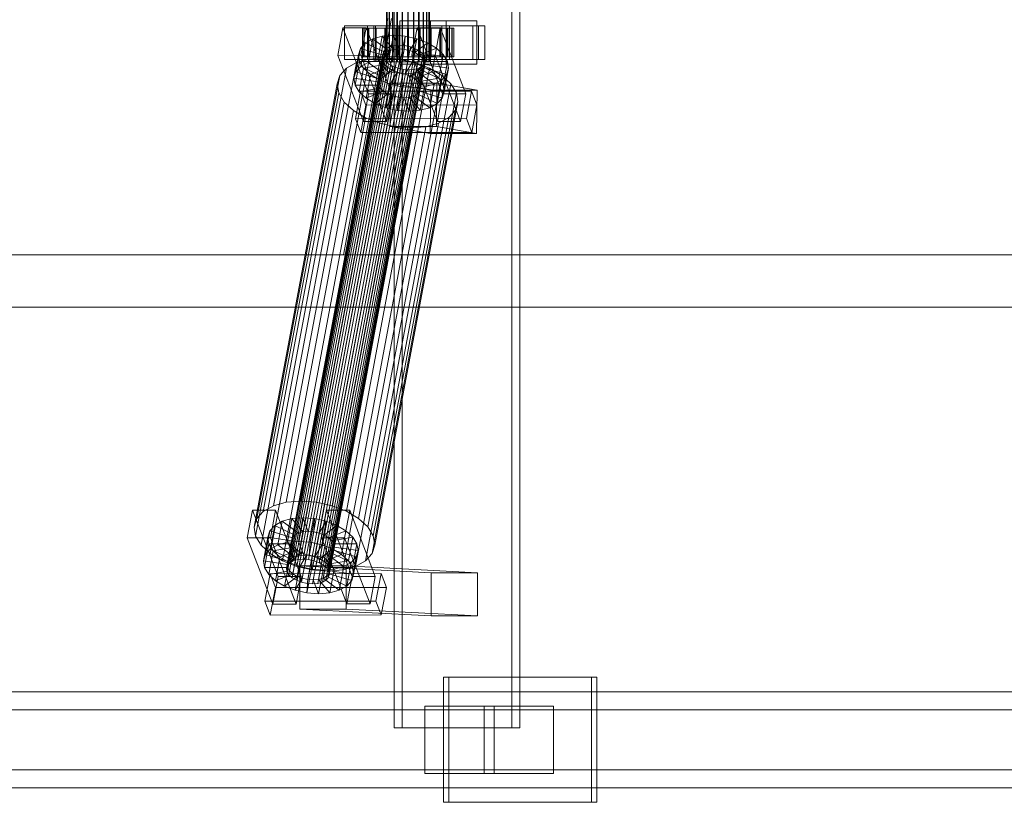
# Model space of a CAD drawing. Header units: millimetres. Extents: x -4738 to 65662, y -68080 to 6847.
# Tile 477 of 656: x 7432 to 7842, y -18456 to -18130. Entities that reach past the tile are written whole.
import ezdxf

# ---------------------------------------------------------------- set-up
doc = ezdxf.new("R2010")
doc.units = ezdxf.units.MM
doc.layers.add('superior_C01', color=7, linetype='Continuous', lineweight=0)

msp = doc.modelspace()

# ---------------------------------------------------------------- linework, layer by layer
at = {"layer": 'superior_C01'}
for p, q in [((7588.103, -17575), (7588.103, -18425)), ((7591.339, -18425), (7591.339, -17575)), ((7637.022, -18425), (7637.022, -17575)), ((7640.257, -17575), (7640.257, -18425)), ((7584.798, -18148), (7584.798, -17852)), ((7585.079, -18148), (7585.079, -17852)), ((7585.131, -18148), (7585.131, -17852)), ((7585.953, -18148), (7585.953, -17852)), ((7586.054, -18148), (7586.054, -17852)), ((7587.363, -18148), (7587.363, -17852)), ((7587.505, -18148), (7587.505, -17852)), ((7589.21, -18148), (7589.21, -17852)), ((7589.385, -18148), (7589.385, -17852)), ((7591.371, -18148), (7591.371, -17852)), ((7591.565, -18148), (7591.565, -17852)), ((7593.697, -18148), (7593.697, -17852)), ((7593.898, -18148), (7593.898, -17852)), ((7596.029, -18148), (7596.029, -17852)), ((7596.224, -18148), (7596.224, -17852)), ((7598.21, -18148), (7598.21, -17852)), ((7598.384, -18148), (7598.384, -17852)), ((7600.09, -18148), (7600.09, -17852)), ((7600.232, -18148), (7600.232, -17852)), ((7601.541, -18148), (7601.541, -17852)), ((7601.642, -18148), (7601.642, -17852)), ((7602.464, -17852), (7602.464, -18148)), ((7602.516, -18148), (7602.516, -17852)), ((7602.797, -18148), (7602.797, -17852)), ((7585.341, -18130), (7566.897, -18228.298)), ((7568.505, -18228.298), (7586.949, -18130)), ((7609.628, -18131), (7590.369, -18131)), ((7590.369, -18131), (7590.369, -18149)), ((7603.203, -18131), (7590.369, -18131)), ((7603.203, -18149), (7603.203, -18131)), ((7603.203, -18131), (7622.462, -18131)), ((7609.628, -18149), (7609.628, -18131)), ((7609.628, -18131), (7622.462, -18131)), ((7622.462, -18131), (7622.462, -18149)), ((7566.746, -18133.859), (7564.595, -18145.327)), ((7576.376, -18133.847), (7566.746, -18133.859)), ((7577.379, -18161.391), (7566.746, -18133.859)), ((7577.004, -18133), (7567.374, -18133)), ((7567.374, -18133), (7567.374, -18147)), ((7580.315, -18133), (7567.374, -18133)), ((7574.224, -18145.315), (7576.376, -18133.847)), ((7575.391, -18134), (7574.799, -18134)), ((7574.799, -18134), (7584.798, -18134)), ((7574.799, -18146), (7574.799, -18134)), ((7574.799, -18134), (7575.501, -18134)), ((7577.238, -18134), (7575.391, -18134)), ((7575.391, -18134), (7585.079, -18134)), ((7575.391, -18146), (7575.391, -18134)), ((7575.501, -18134), (7585.131, -18134)), ((7575.501, -18146), (7575.501, -18134)), ((7575.501, -18134), (7577.45, -18134)), ((7576.376, -18133.847), (7587.009, -18161.379)), ((7623.11, -18133), (7576.887, -18133)), ((7576.887, -18133), (7576.887, -18147)), ((7579.583, -18133), (7576.887, -18133)), ((7577.004, -18147), (7577.004, -18133)), ((7577.004, -18133), (7589.945, -18133)), ((7580.213, -18134), (7577.238, -18134)), ((7577.238, -18134), (7585.953, -18134)), ((7577.238, -18146), (7577.238, -18134)), ((7577.45, -18134), (7586.054, -18134)), ((7577.45, -18146), (7577.45, -18134)), ((7577.45, -18134), (7580.514, -18134)), ((7579.583, -18147), (7579.583, -18133)), ((7579.583, -18133), (7625.806, -18133)), ((7584.114, -18134), (7580.213, -18134)), ((7580.213, -18134), (7587.363, -18134)), ((7580.213, -18146), (7580.213, -18134)), ((7580.315, -18147), (7580.315, -18133)), ((7580.315, -18133), (7589.945, -18133)), ((7580.514, -18134), (7587.505, -18134)), ((7580.514, -18146), (7580.514, -18134)), ((7580.514, -18134), (7584.482, -18134)), ((7588.675, -18134), (7584.114, -18134)), ((7584.114, -18134), (7589.21, -18134)), ((7584.114, -18146), (7584.114, -18134)), ((7584.482, -18134), (7589.385, -18134)), ((7584.482, -18146), (7584.482, -18134)), ((7584.482, -18134), (7589.086, -18134)), ((7584.798, -18134), (7585.079, -18134)), ((7584.798, -18134), (7584.798, -18146)), ((7585.131, -18134), (7584.798, -18134)), ((7585.079, -18134), (7585.953, -18134)), ((7585.079, -18134), (7585.079, -18146)), ((7585.131, -18134), (7585.131, -18146)), ((7586.054, -18134), (7585.131, -18134)), ((7585.953, -18134), (7587.363, -18134)), ((7585.953, -18134), (7585.953, -18146)), ((7586.054, -18134), (7586.054, -18146)), ((7587.505, -18134), (7586.054, -18134)), ((7587.363, -18134), (7589.21, -18134)), ((7587.363, -18134), (7587.363, -18146)), ((7587.505, -18134), (7587.505, -18146)), ((7589.385, -18134), (7587.505, -18134)), ((7593.585, -18134), (7588.675, -18134)), ((7588.675, -18134), (7591.371, -18134)), ((7588.675, -18146), (7588.675, -18134)), ((7589.086, -18134), (7591.565, -18134)), ((7589.086, -18146), (7589.086, -18134)), ((7589.086, -18134), (7594.01, -18134)), ((7589.21, -18134), (7591.371, -18134)), ((7589.21, -18134), (7589.21, -18146)), ((7589.385, -18134), (7589.385, -18146)), ((7591.565, -18134), (7589.385, -18134)), ((7589.945, -18133), (7589.945, -18147)), ((7591.371, -18134), (7593.697, -18134)), ((7591.371, -18134), (7591.371, -18146)), ((7591.565, -18134), (7591.565, -18146)), ((7593.898, -18134), (7591.565, -18134)), ((7598.509, -18134), (7593.585, -18134)), ((7593.585, -18134), (7593.697, -18134)), ((7593.585, -18146), (7593.585, -18134)), ((7593.697, -18134), (7596.029, -18134)), ((7593.697, -18134), (7593.697, -18146)), ((7594.01, -18134), (7593.898, -18134)), ((7593.898, -18134), (7593.898, -18146)), ((7596.224, -18134), (7593.898, -18134)), ((7594.01, -18146), (7594.01, -18134)), ((7594.01, -18134), (7598.92, -18134)), ((7597.561, -18133.821), (7595.41, -18145.289)), ((7598.509, -18134), (7596.029, -18134)), ((7596.029, -18134), (7598.21, -18134)), ((7596.029, -18134), (7596.029, -18146)), ((7598.92, -18134), (7596.224, -18134)), ((7596.224, -18134), (7596.224, -18146)), ((7598.384, -18134), (7596.224, -18134)), ((7607.191, -18133.809), (7597.561, -18133.821)), ((7608.194, -18161.353), (7597.561, -18133.821)), ((7607.819, -18133), (7598.189, -18133)), ((7598.189, -18133), (7598.189, -18147)), ((7611.13, -18133), (7598.189, -18133)), ((7603.113, -18134), (7598.21, -18134)), ((7598.21, -18134), (7600.09, -18134)), ((7598.21, -18134), (7598.21, -18146)), ((7603.481, -18134), (7598.384, -18134)), ((7598.384, -18134), (7598.384, -18146)), ((7600.232, -18134), (7598.384, -18134)), ((7603.113, -18134), (7598.509, -18134)), ((7598.509, -18146), (7598.509, -18134)), ((7598.92, -18146), (7598.92, -18134)), ((7598.92, -18134), (7603.481, -18134)), ((7607.081, -18134), (7600.09, -18134)), ((7600.09, -18134), (7601.541, -18134)), ((7600.09, -18134), (7600.09, -18146)), ((7607.382, -18134), (7600.232, -18134)), ((7600.232, -18134), (7600.232, -18146)), ((7601.642, -18134), (7600.232, -18134)), ((7610.145, -18134), (7601.541, -18134)), ((7601.541, -18134), (7602.464, -18134)), ((7601.541, -18134), (7601.541, -18146)), ((7610.357, -18134), (7601.642, -18134)), ((7601.642, -18134), (7601.642, -18146)), ((7602.516, -18134), (7601.642, -18134)), ((7602.464, -18134), (7612.094, -18134)), ((7602.464, -18146), (7602.464, -18134)), ((7602.464, -18134), (7602.797, -18134)), ((7612.204, -18134), (7602.516, -18134)), ((7602.516, -18134), (7602.516, -18146)), ((7602.797, -18134), (7602.516, -18134)), ((7612.796, -18134), (7602.797, -18134)), ((7602.797, -18134), (7602.797, -18146)), ((7607.081, -18134), (7603.113, -18134)), ((7603.113, -18146), (7603.113, -18134)), ((7603.481, -18146), (7603.481, -18134)), ((7603.481, -18134), (7607.382, -18134)), ((7605.039, -18145.277), (7607.191, -18133.809)), ((7610.145, -18134), (7607.081, -18134)), ((7607.081, -18146), (7607.081, -18134)), ((7607.191, -18133.809), (7617.824, -18161.341)), ((7607.382, -18146), (7607.382, -18134)), ((7607.382, -18134), (7610.357, -18134)), ((7607.819, -18147), (7607.819, -18133)), ((7607.819, -18133), (7620.76, -18133)), ((7612.094, -18134), (7610.145, -18134)), ((7610.145, -18146), (7610.145, -18134)), ((7610.357, -18146), (7610.357, -18134)), ((7610.357, -18134), (7612.204, -18134)), ((7611.13, -18147), (7611.13, -18133)), ((7611.13, -18133), (7620.76, -18133)), ((7612.094, -18134), (7612.094, -18146)), ((7612.796, -18134), (7612.094, -18134)), ((7612.204, -18146), (7612.204, -18134)), ((7612.204, -18134), (7612.796, -18134)), ((7612.796, -18146), (7612.796, -18134)), ((7620.76, -18133), (7620.76, -18147)), ((7623.11, -18147), (7623.11, -18133)), ((7623.11, -18133), (7625.806, -18133)), ((7625.806, -18133), (7625.806, -18147)), ((7575.996, -18140.156), (7573.96, -18142.416)), ((7574.152, -18149.985), (7575.996, -18140.156)), ((7579.117, -18138.419), (7575.996, -18140.156)), ((7575.996, -18140.156), (7584.372, -18144.203)), ((7577.272, -18148.249), (7579.117, -18138.419)), ((7583.109, -18137.325), (7579.117, -18138.419)), ((7579.117, -18138.419), (7585.85, -18143.38)), ((7581.265, -18147.155), (7583.109, -18137.325)), ((7587.701, -18136.948), (7583.109, -18137.325)), ((7583.109, -18137.325), (7587.741, -18142.862)), ((7585.857, -18146.777), (7587.701, -18136.948)), ((7592.58, -18137.313), (7587.701, -18136.948)), ((7587.701, -18136.948), (7589.916, -18142.683)), ((7590.736, -18147.143), (7592.58, -18137.313)), ((7592.58, -18137.313), (7592.227, -18142.856)), ((7597.413, -18138.396), (7592.58, -18137.313)), ((7597.413, -18138.396), (7594.517, -18143.369)), ((7595.569, -18148.226), (7597.413, -18138.396)), ((7601.871, -18140.123), (7596.628, -18144.188)), ((7601.871, -18140.123), (7597.413, -18138.396)), ((7600.027, -18149.953), (7601.871, -18140.123)), ((7605.651, -18142.377), (7601.871, -18140.123)), ((7543.214, -18358.68), (7583.33, -18144.881)), ((7543.599, -18357.434), (7583.715, -18143.635)), ((7544.563, -18356.363), (7584.679, -18142.565)), ((7546.041, -18355.541), (7586.157, -18141.742)), ((7547.932, -18355.022), (7588.048, -18141.224)), ((7550.107, -18354.844), (7590.224, -18141.045)), ((7552.418, -18355.017), (7592.535, -18141.218)), ((7554.708, -18355.53), (7594.824, -18141.731)), ((7556.82, -18356.348), (7596.936, -18142.549)), ((7558.61, -18357.415), (7598.726, -18143.617)), ((7559.956, -18358.659), (7600.073, -18144.861)), ((7572.116, -18152.246), (7573.96, -18142.416)), ((7573.96, -18142.416), (7573.148, -18145.047)), ((7573.96, -18142.416), (7583.407, -18145.274)), ((7584.372, -18144.203), (7582.527, -18154.033)), ((7583.715, -18143.635), (7583.33, -18144.881)), ((7583.33, -18144.881), (7583.551, -18146.218)), ((7583.407, -18145.274), (7584.372, -18144.203)), ((7584.679, -18142.565), (7583.715, -18143.635)), ((7585.85, -18143.38), (7584.006, -18153.21)), ((7584.372, -18144.203), (7585.85, -18143.38)), ((7586.157, -18141.742), (7584.679, -18142.565)), ((7585.85, -18143.38), (7587.741, -18142.862)), ((7587.741, -18142.862), (7585.897, -18152.692)), ((7588.048, -18141.224), (7586.157, -18141.742)), ((7587.741, -18142.862), (7589.916, -18142.683)), ((7590.224, -18141.045), (7588.048, -18141.224)), ((7589.916, -18142.683), (7588.072, -18152.513)), ((7589.916, -18142.683), (7592.227, -18142.856)), ((7592.535, -18141.218), (7590.224, -18141.045)), ((7592.227, -18142.856), (7590.383, -18152.686)), ((7592.227, -18142.856), (7594.517, -18143.369)), ((7594.824, -18141.731), (7592.535, -18141.218)), ((7594.517, -18143.369), (7592.672, -18153.199)), ((7594.517, -18143.369), (7596.628, -18144.188)), ((7596.628, -18144.188), (7594.784, -18154.017)), ((7596.936, -18142.549), (7594.824, -18141.731)), ((7596.628, -18144.188), (7598.419, -18145.255)), ((7598.726, -18143.617), (7596.936, -18142.549)), ((7605.651, -18142.377), (7598.419, -18145.255)), ((7600.073, -18144.861), (7598.726, -18143.617)), ((7600.884, -18146.196), (7600.073, -18144.861)), ((7603.806, -18152.207), (7605.651, -18142.377)), ((7608.494, -18145.003), (7605.651, -18142.377)), ((7537.765, -18332.659), (7572.348, -18148.35)), ((7543.102, -18331.197), (7577.685, -18146.887)), ((7543.434, -18360.017), (7583.551, -18146.218)), ((7544.246, -18361.352), (7584.362, -18147.554)), ((7545.592, -18362.596), (7585.709, -18148.798)), ((7549.241, -18330.692), (7583.824, -18146.383)), ((7555.763, -18331.181), (7590.346, -18146.872)), ((7560.603, -18362.578), (7600.72, -18148.779)), ((7600.884, -18146.196), (7560.768, -18359.995)), ((7560.988, -18361.332), (7601.105, -18147.533)), ((7562.225, -18332.629), (7596.808, -18148.32)), ((7564.595, -18145.327), (7574.224, -18145.315)), ((7564.595, -18145.327), (7575.227, -18172.859)), ((7567.374, -18147), (7577.004, -18147)), ((7567.374, -18147), (7580.315, -18147)), ((7572.348, -18148.35), (7568.177, -18150.672)), ((7571.303, -18154.877), (7573.148, -18145.047)), ((7571.769, -18157.698), (7573.614, -18147.868)), ((7577.685, -18146.887), (7572.348, -18148.35)), ((7573.148, -18145.047), (7583.023, -18146.52)), ((7573.148, -18145.047), (7573.614, -18147.868)), ((7573.614, -18147.868), (7583.243, -18147.856)), ((7573.614, -18147.868), (7575.326, -18150.688)), ((7574.152, -18149.985), (7577.272, -18148.249)), ((7584.857, -18172.847), (7574.224, -18145.315)), ((7584.798, -18146), (7574.799, -18146)), ((7574.799, -18146), (7575.391, -18146)), ((7575.501, -18146), (7574.799, -18146)), ((7585.079, -18146), (7575.391, -18146)), ((7575.391, -18146), (7577.238, -18146)), ((7585.131, -18146), (7575.501, -18146)), ((7577.45, -18146), (7575.501, -18146)), ((7576.887, -18147), (7623.11, -18147)), ((7576.887, -18147), (7579.583, -18147)), ((7589.945, -18147), (7577.004, -18147)), ((7585.953, -18146), (7577.238, -18146)), ((7577.238, -18146), (7580.213, -18146)), ((7577.272, -18148.249), (7581.265, -18147.155)), ((7584.006, -18153.21), (7577.272, -18148.249)), ((7586.054, -18146), (7577.45, -18146)), ((7580.514, -18146), (7577.45, -18146)), ((7583.824, -18146.383), (7577.685, -18146.887)), ((7625.806, -18147), (7579.583, -18147)), ((7587.363, -18146), (7580.213, -18146)), ((7580.213, -18146), (7584.114, -18146)), ((7589.945, -18147), (7580.315, -18147)), ((7587.505, -18146), (7580.514, -18146)), ((7584.482, -18146), (7580.514, -18146)), ((7583.023, -18146.52), (7581.178, -18156.35)), ((7581.265, -18147.155), (7585.857, -18146.777)), ((7585.897, -18152.692), (7581.265, -18147.155)), ((7583.243, -18147.856), (7581.399, -18157.686)), ((7583.407, -18145.274), (7581.563, -18155.103)), ((7583.023, -18146.52), (7583.407, -18145.274)), ((7583.243, -18147.856), (7583.023, -18146.52)), ((7584.054, -18149.192), (7583.243, -18147.856)), ((7583.551, -18146.218), (7584.362, -18147.554)), ((7590.346, -18146.872), (7583.824, -18146.383)), ((7589.21, -18146), (7584.114, -18146)), ((7584.114, -18146), (7588.675, -18146)), ((7584.362, -18147.554), (7585.709, -18148.798)), ((7589.385, -18146), (7584.482, -18146)), ((7589.086, -18146), (7584.482, -18146)), ((7585.079, -18146), (7584.798, -18146)), ((7584.798, -18146), (7585.131, -18146)), ((7585.131, -18148), (7584.798, -18148)), ((7584.798, -18148), (7585.079, -18148)), ((7585.953, -18146), (7585.079, -18146)), ((7585.079, -18148), (7585.953, -18148)), ((7585.131, -18146), (7586.054, -18146)), ((7586.054, -18148), (7585.131, -18148)), ((7585.709, -18148.798), (7587.499, -18149.865)), ((7588.072, -18152.513), (7585.857, -18146.777)), ((7585.857, -18146.777), (7590.736, -18147.143)), ((7587.363, -18146), (7585.953, -18146)), ((7585.953, -18148), (7587.363, -18148)), ((7586.054, -18146), (7587.505, -18146)), ((7587.505, -18148), (7586.054, -18148)), ((7589.21, -18146), (7587.363, -18146)), ((7587.363, -18148), (7589.21, -18148)), ((7587.505, -18146), (7589.385, -18146)), ((7589.385, -18148), (7587.505, -18148)), ((7591.371, -18146), (7588.675, -18146)), ((7588.675, -18146), (7593.585, -18146)), ((7591.565, -18146), (7589.086, -18146)), ((7594.01, -18146), (7589.086, -18146)), ((7591.371, -18146), (7589.21, -18146)), ((7589.21, -18148), (7591.371, -18148)), ((7589.385, -18146), (7591.565, -18146)), ((7591.565, -18148), (7589.385, -18148)), ((7596.808, -18148.32), (7590.346, -18146.872)), ((7590.383, -18152.686), (7590.736, -18147.143)), ((7590.736, -18147.143), (7595.569, -18148.226)), ((7593.697, -18146), (7591.371, -18146)), ((7591.371, -18148), (7593.697, -18148)), ((7591.565, -18146), (7593.898, -18146)), ((7593.898, -18148), (7591.565, -18148)), ((7592.672, -18153.199), (7595.569, -18148.226)), ((7593.697, -18146), (7593.585, -18146)), ((7593.585, -18146), (7598.509, -18146)), ((7596.029, -18146), (7593.697, -18146)), ((7593.697, -18148), (7596.029, -18148)), ((7593.898, -18146), (7594.01, -18146)), ((7593.898, -18146), (7596.224, -18146)), ((7596.224, -18148), (7593.898, -18148)), ((7598.92, -18146), (7594.01, -18146)), ((7595.41, -18145.289), (7605.039, -18145.277)), ((7595.41, -18145.289), (7606.042, -18172.821)), ((7595.569, -18148.226), (7600.027, -18149.953)), ((7598.21, -18146), (7596.029, -18146)), ((7596.029, -18146), (7598.509, -18146)), ((7596.029, -18148), (7598.21, -18148)), ((7596.224, -18146), (7598.92, -18146)), ((7596.224, -18146), (7598.384, -18146)), ((7598.384, -18148), (7596.224, -18148)), ((7598.419, -18145.255), (7596.574, -18155.085)), ((7602.768, -18150.629), (7596.808, -18148.32)), ((7599.765, -18146.499), (7597.921, -18156.329)), ((7598.189, -18147), (7607.819, -18147)), ((7598.189, -18147), (7611.13, -18147)), ((7600.09, -18146), (7598.21, -18146)), ((7598.21, -18146), (7603.113, -18146)), ((7598.21, -18148), (7600.09, -18148)), ((7598.384, -18146), (7603.481, -18146)), ((7598.384, -18146), (7600.232, -18146)), ((7600.232, -18148), (7598.384, -18148)), ((7598.419, -18145.255), (7599.765, -18146.499)), ((7598.509, -18146), (7603.113, -18146)), ((7598.732, -18157.665), (7600.577, -18147.835)), ((7603.481, -18146), (7598.92, -18146)), ((7599.755, -18149.85), (7600.72, -18148.779)), ((7608.494, -18145.003), (7599.765, -18146.499)), ((7599.765, -18146.499), (7600.577, -18147.835)), ((7601.541, -18146), (7600.09, -18146)), ((7600.09, -18146), (7607.081, -18146)), ((7600.09, -18148), (7601.541, -18148)), ((7600.232, -18146), (7607.382, -18146)), ((7600.232, -18146), (7601.642, -18146)), ((7601.642, -18148), (7600.232, -18148)), ((7600.577, -18147.835), (7610.206, -18147.823)), ((7600.577, -18147.835), (7600.797, -18149.171)), ((7600.72, -18148.779), (7601.105, -18147.533)), ((7601.105, -18147.533), (7600.884, -18146.196)), ((7602.464, -18146), (7601.541, -18146)), ((7601.541, -18146), (7610.145, -18146)), ((7601.541, -18148), (7602.464, -18148)), ((7601.642, -18146), (7610.357, -18146)), ((7601.642, -18146), (7602.516, -18146)), ((7602.516, -18148), (7601.642, -18148)), ((7612.094, -18146), (7602.464, -18146)), ((7602.797, -18146), (7602.464, -18146)), ((7602.464, -18148), (7602.797, -18148)), ((7602.516, -18146), (7612.204, -18146)), ((7602.516, -18146), (7602.797, -18146)), ((7602.797, -18148), (7602.516, -18148)), ((7602.797, -18146), (7612.796, -18146)), ((7603.113, -18146), (7607.081, -18146)), ((7607.382, -18146), (7603.481, -18146)), ((7615.672, -18172.809), (7605.039, -18145.277)), ((7606.649, -18154.833), (7608.494, -18145.003)), ((7607.081, -18146), (7610.145, -18146)), ((7610.357, -18146), (7607.382, -18146)), ((7620.76, -18147), (7607.819, -18147)), ((7610.206, -18147.823), (7608.362, -18157.653)), ((7610.206, -18147.823), (7608.494, -18145.003)), ((7610.145, -18146), (7612.094, -18146)), ((7610.672, -18150.644), (7610.206, -18147.823)), ((7612.204, -18146), (7610.357, -18146)), ((7620.76, -18147), (7611.13, -18147)), ((7612.094, -18146), (7612.796, -18146)), ((7612.796, -18146), (7612.204, -18146)), ((7625.806, -18147), (7623.11, -18147)), ((7533.594, -18334.981), (7568.177, -18150.672)), ((7547.382, -18363.664), (7587.499, -18149.865)), ((7549.494, -18364.482), (7589.61, -18150.683)), ((7551.784, -18364.995), (7591.9, -18151.196)), ((7554.095, -18365.168), (7594.211, -18151.369)), ((7556.27, -18364.989), (7596.386, -18151.191)), ((7558.161, -18364.471), (7598.277, -18150.672)), ((7559.639, -18363.648), (7599.755, -18149.85)), ((7568.177, -18150.672), (7565.455, -18153.694)), ((7568.184, -18334.938), (7602.768, -18150.629)), ((7571.303, -18154.877), (7572.116, -18152.246)), ((7572.116, -18152.246), (7574.152, -18149.985)), ((7581.563, -18155.103), (7572.116, -18152.246)), ((7573.482, -18160.518), (7575.326, -18150.688)), ((7582.527, -18154.033), (7574.152, -18149.985)), ((7575.326, -18150.688), (7584.054, -18149.192)), ((7575.326, -18150.688), (7578.169, -18153.314)), ((7578.169, -18153.314), (7585.401, -18150.436)), ((7581.948, -18155.567), (7587.191, -18151.503)), ((7584.054, -18149.192), (7582.21, -18159.022)), ((7585.401, -18150.436), (7583.557, -18160.266)), ((7585.897, -18152.692), (7584.006, -18153.21)), ((7585.401, -18150.436), (7584.054, -18149.192)), ((7587.191, -18151.503), (7585.347, -18161.333)), ((7587.191, -18151.503), (7585.401, -18150.436)), ((7588.072, -18152.513), (7585.897, -18152.692)), ((7586.407, -18157.295), (7589.303, -18152.321)), ((7589.303, -18152.321), (7587.191, -18151.503)), ((7589.303, -18152.321), (7587.459, -18162.151)), ((7587.499, -18149.865), (7589.61, -18150.683)), ((7590.383, -18152.686), (7588.072, -18152.513)), ((7591.593, -18152.835), (7589.303, -18152.321)), ((7589.61, -18150.683), (7591.9, -18151.196)), ((7591.593, -18152.835), (7589.748, -18162.664)), ((7590.369, -18149), (7609.628, -18149)), ((7603.203, -18149), (7590.369, -18149)), ((7592.672, -18153.199), (7590.383, -18152.686)), ((7591.24, -18158.378), (7591.593, -18152.835)), ((7593.904, -18153.008), (7591.593, -18152.835)), ((7591.9, -18151.196), (7594.211, -18151.369)), ((7593.904, -18153.008), (7592.059, -18162.837)), ((7596.079, -18152.829), (7593.904, -18153.008)), ((7596.119, -18158.743), (7593.904, -18153.008)), ((7594.211, -18151.369), (7596.386, -18151.191)), ((7596.079, -18152.829), (7594.234, -18162.659)), ((7594.784, -18154.017), (7600.027, -18149.953)), ((7597.97, -18152.311), (7596.079, -18152.829)), ((7600.711, -18158.366), (7596.079, -18152.829)), ((7597.97, -18152.311), (7596.125, -18162.14)), ((7596.386, -18151.191), (7598.277, -18150.672)), ((7596.574, -18155.085), (7603.806, -18152.207)), ((7599.448, -18151.488), (7597.603, -18161.318)), ((7599.448, -18151.488), (7597.97, -18152.311)), ((7604.703, -18157.272), (7597.97, -18152.311)), ((7598.277, -18150.672), (7599.755, -18149.85)), ((7600.412, -18150.417), (7598.568, -18160.247)), ((7600.797, -18149.171), (7598.953, -18159.001)), ((7600.412, -18150.417), (7599.448, -18151.488)), ((7607.823, -18155.535), (7599.448, -18151.488)), ((7600.027, -18149.953), (7603.806, -18152.207)), ((7600.797, -18149.171), (7600.412, -18150.417)), ((7609.859, -18153.275), (7600.412, -18150.417)), ((7610.672, -18150.644), (7600.797, -18149.171)), ((7607.82, -18153.641), (7602.768, -18150.629)), ((7622.462, -18149), (7603.203, -18149)), ((7603.806, -18152.207), (7606.649, -18154.833)), ((7608.828, -18160.474), (7610.672, -18150.644)), ((7622.462, -18149), (7609.628, -18149)), ((7609.859, -18153.275), (7610.672, -18150.644)), ((7530.872, -18338.003), (7565.455, -18153.694)), ((7565.455, -18153.694), (7564.368, -18157.211)), ((7581.178, -18156.35), (7571.303, -18154.877)), ((7571.769, -18157.698), (7571.303, -18154.877)), ((7573.237, -18337.95), (7607.82, -18153.641)), ((7576.325, -18163.144), (7578.169, -18153.314)), ((7577.037, -18341.461), (7611.62, -18157.152)), ((7578.169, -18153.314), (7581.948, -18155.567)), ((7580.104, -18165.397), (7581.948, -18155.567)), ((7581.563, -18155.103), (7581.178, -18156.35)), ((7581.178, -18156.35), (7581.399, -18157.686)), ((7582.527, -18154.033), (7581.563, -18155.103)), ((7581.948, -18155.567), (7586.407, -18157.295)), ((7584.006, -18153.21), (7582.527, -18154.033)), ((7586.565, -18156.962), (7586.341, -18174.943)), ((7605.824, -18156.962), (7586.565, -18156.962)), ((7603.308, -18159.83), (7586.565, -18156.962)), ((7594.784, -18154.017), (7592.672, -18153.199)), ((7596.574, -18155.085), (7594.784, -18154.017)), ((7597.921, -18156.329), (7596.574, -18155.085)), ((7597.921, -18156.329), (7606.649, -18154.833)), ((7598.732, -18157.665), (7597.921, -18156.329)), ((7604.703, -18157.272), (7607.823, -18155.535)), ((7605.6, -18174.943), (7605.824, -18156.962)), ((7605.824, -18156.962), (7622.567, -18159.83)), ((7605.979, -18165.365), (7607.823, -18155.535)), ((7606.649, -18154.833), (7608.362, -18157.653)), ((7611.62, -18157.152), (7607.82, -18153.641)), ((7607.823, -18155.535), (7609.859, -18153.275)), ((7608.015, -18163.105), (7609.859, -18153.275)), ((7613.91, -18160.922), (7611.62, -18157.152)), ((7529.785, -18341.52), (7564.368, -18157.211)), ((7530.408, -18345.291), (7564.991, -18160.982)), ((7564.368, -18157.211), (7564.991, -18160.982)), ((7564.991, -18160.982), (7567.281, -18164.752)), ((7581.399, -18157.686), (7571.769, -18157.698)), ((7573.482, -18160.518), (7571.769, -18157.698)), ((7574.047, -18160.247), (7571.895, -18171.715)), ((7582.21, -18159.022), (7573.482, -18160.518)), ((7576.325, -18163.144), (7573.482, -18160.518)), ((7620.27, -18160.19), (7574.047, -18160.247)), ((7576.262, -18165.983), (7574.047, -18160.247)), ((7583.557, -18160.266), (7576.325, -18163.144)), ((7613.91, -18160.922), (7579.327, -18345.231)), ((7581.399, -18157.686), (7582.21, -18159.022)), ((7582.21, -18159.022), (7583.557, -18160.266)), ((7583.557, -18160.266), (7585.347, -18161.333)), ((7584.562, -18167.125), (7586.407, -18157.295)), ((7586.407, -18157.295), (7591.24, -18158.378)), ((7589.395, -18168.208), (7591.24, -18158.378)), ((7591.24, -18158.378), (7596.119, -18158.743)), ((7594.274, -18168.573), (7596.119, -18158.743)), ((7596.119, -18158.743), (7600.711, -18158.366)), ((7597.603, -18161.318), (7598.568, -18160.247)), ((7598.568, -18160.247), (7598.953, -18159.001)), ((7598.568, -18160.247), (7608.015, -18163.105)), ((7608.362, -18157.653), (7598.732, -18157.665)), ((7598.953, -18159.001), (7598.732, -18157.665)), ((7598.866, -18168.196), (7600.711, -18158.366)), ((7598.953, -18159.001), (7608.828, -18160.474)), ((7600.711, -18158.366), (7604.703, -18157.272)), ((7602.859, -18167.102), (7604.703, -18157.272)), ((7603.084, -18177.811), (7603.308, -18159.83)), ((7603.308, -18159.83), (7622.567, -18159.83)), ((7608.828, -18160.474), (7608.015, -18163.105)), ((7608.362, -18157.653), (7608.828, -18160.474)), ((7614.533, -18164.693), (7613.91, -18160.922)), ((7618.118, -18171.658), (7620.27, -18160.19)), ((7620.27, -18160.19), (7622.485, -18165.926)), ((7622.567, -18159.83), (7622.344, -18177.811)), ((7532.698, -18349.061), (7567.281, -18164.752)), ((7567.281, -18164.752), (7571.081, -18168.263)), ((7575.227, -18172.859), (7577.379, -18161.391)), ((7580.104, -18165.397), (7576.325, -18163.144)), ((7577.379, -18161.391), (7587.009, -18161.379)), ((7579.95, -18349.002), (7614.533, -18164.693)), ((7585.347, -18161.333), (7580.104, -18165.397)), ((7587.459, -18162.151), (7584.562, -18167.125)), ((7587.009, -18161.379), (7584.857, -18172.847)), ((7585.347, -18161.333), (7587.459, -18162.151)), ((7587.459, -18162.151), (7589.748, -18162.664)), ((7589.748, -18162.664), (7589.395, -18168.208)), ((7589.748, -18162.664), (7592.059, -18162.837)), ((7592.059, -18162.837), (7594.234, -18162.659)), ((7592.059, -18162.837), (7594.274, -18168.573)), ((7594.234, -18162.659), (7596.125, -18162.14)), ((7594.234, -18162.659), (7598.866, -18168.196)), ((7596.125, -18162.14), (7597.603, -18161.318)), ((7596.125, -18162.14), (7602.859, -18167.102)), ((7597.603, -18161.318), (7605.979, -18165.365)), ((7605.979, -18165.365), (7602.859, -18167.102)), ((7608.015, -18163.105), (7605.979, -18165.365)), ((7606.042, -18172.821), (7608.194, -18161.353)), ((7608.194, -18161.353), (7617.824, -18161.341)), ((7613.446, -18168.21), (7614.533, -18164.693)), ((7617.824, -18161.341), (7615.672, -18172.809)), ((7536.498, -18352.572), (7571.081, -18168.263)), ((7571.081, -18168.263), (7576.134, -18171.275)), ((7574.111, -18177.451), (7576.262, -18165.983)), ((7576.262, -18165.983), (7622.485, -18165.926)), ((7578.863, -18352.519), (7613.446, -18168.21)), ((7584.562, -18167.125), (7580.104, -18165.397)), ((7589.395, -18168.208), (7584.562, -18167.125)), ((7594.274, -18168.573), (7589.395, -18168.208)), ((7598.866, -18168.196), (7594.274, -18168.573)), ((7602.859, -18167.102), (7598.866, -18168.196)), ((7610.725, -18171.232), (7613.446, -18168.21)), ((7622.485, -18165.926), (7620.333, -18177.394)), ((7541.551, -18355.584), (7576.134, -18171.275)), ((7571.895, -18171.715), (7618.118, -18171.658)), ((7571.895, -18171.715), (7574.111, -18177.451)), ((7571.97, -18357.863), (7606.553, -18173.554)), ((7584.857, -18172.847), (7575.227, -18172.859)), ((7576.134, -18171.275), (7582.094, -18173.584)), ((7576.142, -18355.541), (7610.725, -18171.232)), ((7601.216, -18175.016), (7606.553, -18173.554)), ((7615.672, -18172.809), (7606.042, -18172.821)), ((7606.553, -18173.554), (7610.725, -18171.232)), ((7620.333, -18177.394), (7618.118, -18171.658)), ((7547.511, -18357.893), (7582.094, -18173.584)), ((7553.972, -18359.341), (7588.555, -18175.032)), ((7560.494, -18359.83), (7595.077, -18175.521)), ((7566.633, -18359.326), (7601.216, -18175.016)), ((7620.333, -18177.394), (7574.111, -18177.451)), ((7582.094, -18173.584), (7588.555, -18175.032)), ((7586.341, -18174.943), (7605.6, -18174.943)), ((7603.084, -18177.811), (7586.341, -18174.943)), ((7588.555, -18175.032), (7595.077, -18175.521)), ((7595.077, -18175.521), (7601.216, -18175.016)), ((7622.344, -18177.811), (7605.6, -18174.943)), ((7622.344, -18177.811), (7603.084, -18177.811)), ((7566.897, -18228.298), (6622.738, -18228.298)), ((6624.345, -18228.298), (7568.505, -18228.298)), ((7566.897, -18228.298), (7568.505, -18228.298)), ((8144.954, -18228.298), (7566.897, -18228.298)), ((7568.505, -18228.298), (8146.562, -18228.298)), ((10242.208, -18250), (1103.221, -18250)), ((1104.577, -18250), (10243.564, -18250)), ((7533.594, -18334.981), (7537.765, -18332.659)), ((7537.765, -18332.659), (7543.102, -18331.197)), ((7543.102, -18331.197), (7549.241, -18330.692)), ((7549.241, -18330.692), (7555.763, -18331.181)), ((7555.763, -18331.181), (7562.225, -18332.629)), ((7562.225, -18332.629), (7568.184, -18334.938)), ((7529.089, -18334.551), (7526.937, -18346.02)), ((7538.719, -18334.539), (7529.089, -18334.551)), ((7539.722, -18362.083), (7529.089, -18334.551)), ((7530.872, -18338.003), (7533.594, -18334.981)), ((7536.567, -18346.008), (7538.719, -18334.539)), ((7538.719, -18334.539), (7549.352, -18362.071)), ((7559.904, -18334.513), (7557.752, -18345.981)), ((7569.534, -18334.501), (7559.904, -18334.513)), ((7570.537, -18362.045), (7559.904, -18334.513)), ((7567.382, -18345.969), (7569.534, -18334.501)), ((7568.184, -18334.938), (7573.237, -18337.95)), ((7569.534, -18334.501), (7580.167, -18362.033)), ((7529.785, -18341.52), (7530.872, -18338.003)), ((7530.408, -18345.291), (7529.785, -18341.52)), ((7538.339, -18340.848), (7536.303, -18343.108)), ((7536.495, -18350.678), (7538.339, -18340.848)), ((7541.46, -18339.111), (7538.339, -18340.848)), ((7538.339, -18340.848), (7546.715, -18344.895)), ((7539.615, -18348.941), (7541.46, -18339.111)), ((7545.452, -18338.017), (7541.46, -18339.111)), ((7541.46, -18339.111), (7548.193, -18344.073)), ((7543.607, -18347.847), (7545.452, -18338.017)), ((7550.044, -18337.64), (7545.452, -18338.017)), ((7545.452, -18338.017), (7550.084, -18343.554)), ((7548.2, -18347.47), (7550.044, -18337.64)), ((7554.923, -18338.005), (7550.044, -18337.64)), ((7550.044, -18337.64), (7552.259, -18343.376)), ((7553.078, -18347.835), (7554.923, -18338.005)), ((7554.923, -18338.005), (7554.57, -18343.549)), ((7559.756, -18339.088), (7554.923, -18338.005)), ((7559.756, -18339.088), (7556.86, -18344.062)), ((7557.912, -18348.918), (7559.756, -18339.088)), ((7564.214, -18340.816), (7558.971, -18344.88)), ((7564.214, -18340.816), (7559.756, -18339.088)), ((7562.37, -18350.645), (7564.214, -18340.816)), ((7567.994, -18343.069), (7564.214, -18340.816)), ((7573.237, -18337.95), (7577.037, -18341.461)), ((7577.037, -18341.461), (7579.327, -18345.231)), ((7532.698, -18349.061), (7530.408, -18345.291)), ((7534.459, -18352.938), (7536.303, -18343.108)), ((7536.303, -18343.108), (7535.491, -18345.739)), ((7536.303, -18343.108), (7545.75, -18345.966)), ((7546.715, -18344.895), (7544.87, -18354.725)), ((7545.75, -18345.966), (7546.715, -18344.895)), ((7548.193, -18344.073), (7546.348, -18353.902)), ((7546.715, -18344.895), (7548.193, -18344.073)), ((7548.193, -18344.073), (7550.084, -18343.554)), ((7550.084, -18343.554), (7548.24, -18353.384)), ((7550.084, -18343.554), (7552.259, -18343.376)), ((7552.259, -18343.376), (7550.415, -18353.205)), ((7552.259, -18343.376), (7554.57, -18343.549)), ((7554.57, -18343.549), (7552.726, -18353.378)), ((7554.57, -18343.549), (7556.86, -18344.062)), ((7556.86, -18344.062), (7555.015, -18353.892)), ((7556.86, -18344.062), (7558.971, -18344.88)), ((7558.971, -18344.88), (7557.127, -18354.71)), ((7558.971, -18344.88), (7560.762, -18345.947)), ((7567.994, -18343.069), (7560.762, -18345.947)), ((7566.149, -18352.899), (7567.994, -18343.069)), ((7570.836, -18345.695), (7567.994, -18343.069)), ((7579.327, -18345.231), (7579.95, -18349.002)), ((7526.937, -18346.02), (7536.567, -18346.008)), ((7526.937, -18346.02), (7537.57, -18373.551)), ((7536.498, -18352.572), (7532.698, -18349.061)), ((7533.646, -18355.569), (7535.491, -18345.739)), ((7534.112, -18358.39), (7535.956, -18348.56)), ((7535.491, -18345.739), (7545.365, -18347.212)), ((7535.491, -18345.739), (7535.956, -18348.56)), ((7535.956, -18348.56), (7545.586, -18348.548)), ((7535.956, -18348.56), (7537.669, -18351.38)), ((7536.495, -18350.678), (7539.615, -18348.941)), ((7547.2, -18373.539), (7536.567, -18346.008)), ((7539.615, -18348.941), (7543.607, -18347.847)), ((7546.348, -18353.902), (7539.615, -18348.941)), ((7545.365, -18347.212), (7543.521, -18357.042)), ((7543.607, -18347.847), (7548.2, -18347.47)), ((7548.24, -18353.384), (7543.607, -18347.847)), ((7545.586, -18348.548), (7543.742, -18358.378)), ((7545.75, -18345.966), (7543.906, -18355.796)), ((7545.365, -18347.212), (7545.75, -18345.966)), ((7545.586, -18348.548), (7545.365, -18347.212)), ((7546.397, -18349.884), (7545.586, -18348.548)), ((7550.415, -18353.205), (7548.2, -18347.47)), ((7548.2, -18347.47), (7553.078, -18347.835)), ((7552.726, -18353.378), (7553.078, -18347.835)), ((7553.078, -18347.835), (7557.912, -18348.918)), ((7555.015, -18353.892), (7557.912, -18348.918)), ((7557.752, -18345.981), (7567.382, -18345.969)), ((7557.752, -18345.981), (7568.385, -18373.513)), ((7557.912, -18348.918), (7562.37, -18350.645)), ((7560.762, -18345.947), (7558.917, -18355.777)), ((7562.108, -18347.191), (7560.264, -18357.021)), ((7560.762, -18345.947), (7562.108, -18347.191)), ((7561.075, -18358.357), (7562.919, -18348.527)), ((7570.836, -18345.695), (7562.108, -18347.191)), ((7562.108, -18347.191), (7562.919, -18348.527)), ((7562.919, -18348.527), (7572.549, -18348.515)), ((7562.919, -18348.527), (7563.14, -18349.863)), ((7578.015, -18373.501), (7567.382, -18345.969)), ((7568.992, -18355.525), (7570.836, -18345.695)), ((7572.549, -18348.515), (7570.705, -18358.345)), ((7572.549, -18348.515), (7570.836, -18345.695)), ((7573.015, -18351.336), (7572.549, -18348.515)), ((7579.95, -18349.002), (7578.863, -18352.519)), ((7533.646, -18355.569), (7534.459, -18352.938)), ((7534.459, -18352.938), (7536.495, -18350.678)), ((7543.906, -18355.796), (7534.459, -18352.938)), ((7535.825, -18361.21), (7537.669, -18351.38)), ((7544.87, -18354.725), (7536.495, -18350.678)), ((7541.551, -18355.584), (7536.498, -18352.572)), ((7537.669, -18351.38), (7546.397, -18349.884)), ((7537.669, -18351.38), (7540.512, -18354.006)), ((7540.512, -18354.006), (7547.744, -18351.128)), ((7544.291, -18356.26), (7549.534, -18352.196)), ((7546.397, -18349.884), (7544.553, -18359.714)), ((7547.744, -18351.128), (7545.9, -18360.958)), ((7548.24, -18353.384), (7546.348, -18353.902)), ((7547.744, -18351.128), (7546.397, -18349.884)), ((7549.534, -18352.196), (7547.69, -18362.025)), ((7549.534, -18352.196), (7547.744, -18351.128)), ((7550.415, -18353.205), (7548.24, -18353.384)), ((7548.75, -18357.987), (7551.646, -18353.014)), ((7551.646, -18353.014), (7549.534, -18352.196)), ((7551.646, -18353.014), (7549.802, -18362.843)), ((7552.726, -18353.378), (7550.415, -18353.205)), ((7553.935, -18353.527), (7551.646, -18353.014)), ((7553.935, -18353.527), (7552.091, -18363.357)), ((7555.015, -18353.892), (7552.726, -18353.378)), ((7553.583, -18359.07), (7553.935, -18353.527)), ((7556.246, -18353.7), (7553.935, -18353.527)), ((7556.246, -18353.7), (7554.402, -18363.53)), ((7558.422, -18353.521), (7556.246, -18353.7)), ((7558.462, -18359.436), (7556.246, -18353.7)), ((7558.422, -18353.521), (7556.577, -18363.351)), ((7557.127, -18354.71), (7562.37, -18350.645)), ((7560.313, -18353.003), (7558.422, -18353.521)), ((7563.054, -18359.058), (7558.422, -18353.521)), ((7560.313, -18353.003), (7558.468, -18362.833)), ((7558.917, -18355.777), (7566.149, -18352.899)), ((7561.791, -18352.18), (7559.946, -18362.01)), ((7561.791, -18352.18), (7560.313, -18353.003)), ((7567.046, -18357.964), (7560.313, -18353.003)), ((7562.755, -18351.109), (7560.911, -18360.939)), ((7563.14, -18349.863), (7561.296, -18359.693)), ((7562.755, -18351.109), (7561.791, -18352.18)), ((7570.166, -18356.228), (7561.791, -18352.18)), ((7562.37, -18350.645), (7566.149, -18352.899)), ((7563.14, -18349.863), (7562.755, -18351.109)), ((7572.202, -18353.967), (7562.755, -18351.109)), ((7573.015, -18351.336), (7563.14, -18349.863)), ((7566.149, -18352.899), (7568.992, -18355.525)), ((7571.171, -18361.166), (7573.015, -18351.336)), ((7572.202, -18353.967), (7573.015, -18351.336)), ((7578.863, -18352.519), (7576.142, -18355.541)), ((7543.521, -18357.042), (7533.646, -18355.569)), ((7534.112, -18358.39), (7533.646, -18355.569)), ((7538.668, -18363.836), (7540.512, -18354.006)), ((7540.512, -18354.006), (7544.291, -18356.26)), ((7547.511, -18357.893), (7541.551, -18355.584)), ((7542.447, -18366.09), (7544.291, -18356.26)), ((7543.214, -18358.68), (7543.599, -18357.434)), ((7543.906, -18355.796), (7543.521, -18357.042)), ((7543.521, -18357.042), (7543.742, -18358.378)), ((7543.599, -18357.434), (7544.563, -18356.363)), ((7544.87, -18354.725), (7543.906, -18355.796)), ((7544.291, -18356.26), (7548.75, -18357.987)), ((7544.563, -18356.363), (7546.041, -18355.541)), ((7546.348, -18353.902), (7544.87, -18354.725)), ((7546.041, -18355.541), (7547.932, -18355.022)), ((7553.972, -18359.341), (7547.511, -18357.893)), ((7547.932, -18355.022), (7550.107, -18354.844)), ((7548.83, -18357.646), (7548.761, -18375.644)), ((7568.089, -18357.646), (7548.83, -18357.646)), ((7603.462, -18360.514), (7548.83, -18357.646)), ((7550.107, -18354.844), (7552.418, -18355.017)), ((7552.418, -18355.017), (7554.708, -18355.53)), ((7554.708, -18355.53), (7556.82, -18356.348)), ((7557.127, -18354.71), (7555.015, -18353.892)), ((7556.82, -18356.348), (7558.61, -18357.415)), ((7558.917, -18355.777), (7557.127, -18354.71)), ((7558.61, -18357.415), (7559.956, -18358.659)), ((7560.264, -18357.021), (7558.917, -18355.777)), ((7560.264, -18357.021), (7568.992, -18355.525)), ((7561.075, -18358.357), (7560.264, -18357.021)), ((7571.97, -18357.863), (7566.633, -18359.326)), ((7567.046, -18357.964), (7570.166, -18356.228)), ((7568.021, -18375.644), (7568.089, -18357.646)), ((7568.089, -18357.646), (7622.721, -18360.514)), ((7568.322, -18366.057), (7570.166, -18356.228)), ((7568.992, -18355.525), (7570.705, -18358.345)), ((7570.166, -18356.228), (7572.202, -18353.967)), ((7570.358, -18363.797), (7572.202, -18353.967)), ((7576.142, -18355.541), (7571.97, -18357.863)), ((7543.742, -18358.378), (7534.112, -18358.39)), ((7535.825, -18361.21), (7534.112, -18358.39)), ((7536.39, -18360.939), (7534.238, -18372.408)), ((7544.553, -18359.714), (7535.825, -18361.21)), ((7538.668, -18363.836), (7535.825, -18361.21)), ((7582.613, -18360.882), (7536.39, -18360.939)), ((7538.605, -18366.675), (7536.39, -18360.939)), ((7545.9, -18360.958), (7538.668, -18363.836)), ((7543.434, -18360.017), (7543.214, -18358.68)), ((7544.246, -18361.352), (7543.434, -18360.017)), ((7543.742, -18358.378), (7544.553, -18359.714)), ((7545.592, -18362.596), (7544.246, -18361.352)), ((7544.553, -18359.714), (7545.9, -18360.958)), ((7545.9, -18360.958), (7547.69, -18362.025)), ((7546.905, -18367.817), (7548.75, -18357.987)), ((7548.75, -18357.987), (7553.583, -18359.07)), ((7551.738, -18368.9), (7553.583, -18359.07)), ((7553.583, -18359.07), (7558.462, -18359.436)), ((7560.494, -18359.83), (7553.972, -18359.341)), ((7556.617, -18369.265), (7558.462, -18359.436)), ((7558.462, -18359.436), (7563.054, -18359.058)), ((7558.468, -18362.833), (7559.946, -18362.01)), ((7559.946, -18362.01), (7560.911, -18360.939)), ((7559.946, -18362.01), (7568.322, -18366.057)), ((7559.956, -18358.659), (7560.768, -18359.995)), ((7566.633, -18359.326), (7560.494, -18359.83)), ((7560.988, -18361.332), (7560.603, -18362.578)), ((7560.768, -18359.995), (7560.988, -18361.332)), ((7560.911, -18360.939), (7561.296, -18359.693)), ((7560.911, -18360.939), (7570.358, -18363.797)), ((7570.705, -18358.345), (7561.075, -18358.357)), ((7561.296, -18359.693), (7561.075, -18358.357)), ((7561.209, -18368.888), (7563.054, -18359.058)), ((7561.296, -18359.693), (7571.171, -18361.166)), ((7563.054, -18359.058), (7567.046, -18357.964)), ((7565.201, -18367.794), (7567.046, -18357.964)), ((7571.171, -18361.166), (7570.358, -18363.797)), ((7570.705, -18358.345), (7571.171, -18361.166)), ((7580.461, -18372.35), (7582.613, -18360.882)), ((7582.613, -18360.882), (7584.828, -18366.618)), ((7603.393, -18378.512), (7603.462, -18360.514)), ((7603.462, -18360.514), (7622.721, -18360.514)), ((7622.721, -18360.514), (7622.652, -18378.512)), ((7537.57, -18373.551), (7539.722, -18362.083)), ((7542.447, -18366.09), (7538.668, -18363.836)), ((7539.722, -18362.083), (7549.352, -18362.071)), ((7547.69, -18362.025), (7542.447, -18366.09)), ((7546.905, -18367.817), (7542.447, -18366.09)), ((7547.382, -18363.664), (7545.592, -18362.596)), ((7549.802, -18362.843), (7546.905, -18367.817)), ((7549.352, -18362.071), (7547.2, -18373.539)), ((7549.494, -18364.482), (7547.382, -18363.664)), ((7547.69, -18362.025), (7549.802, -18362.843)), ((7551.784, -18364.995), (7549.494, -18364.482)), ((7549.802, -18362.843), (7552.091, -18363.357)), ((7552.091, -18363.357), (7551.738, -18368.9)), ((7554.095, -18365.168), (7551.784, -18364.995)), ((7552.091, -18363.357), (7554.402, -18363.53)), ((7556.27, -18364.989), (7554.095, -18365.168)), ((7554.402, -18363.53), (7556.577, -18363.351)), ((7554.402, -18363.53), (7556.617, -18369.265)), ((7558.161, -18364.471), (7556.27, -18364.989)), ((7556.577, -18363.351), (7558.468, -18362.833)), ((7556.577, -18363.351), (7561.209, -18368.888)), ((7559.639, -18363.648), (7558.161, -18364.471)), ((7558.468, -18362.833), (7565.201, -18367.794)), ((7560.603, -18362.578), (7559.639, -18363.648)), ((7568.322, -18366.057), (7565.201, -18367.794)), ((7570.358, -18363.797), (7568.322, -18366.057)), ((7568.385, -18373.513), (7570.537, -18362.045)), ((7570.537, -18362.045), (7580.167, -18362.033)), ((7580.167, -18362.033), (7578.015, -18373.501)), ((7536.453, -18378.143), (7538.605, -18366.675)), ((7538.605, -18366.675), (7584.828, -18366.618)), ((7551.738, -18368.9), (7546.905, -18367.817)), ((7556.617, -18369.265), (7551.738, -18368.9)), ((7561.209, -18368.888), (7556.617, -18369.265)), ((7565.201, -18367.794), (7561.209, -18368.888)), ((7584.828, -18366.618), (7582.676, -18378.086)), ((7534.238, -18372.408), (7580.461, -18372.35)), ((7534.238, -18372.408), (7536.453, -18378.143)), ((7547.2, -18373.539), (7537.57, -18373.551)), ((7578.015, -18373.501), (7568.385, -18373.513)), ((7582.676, -18378.086), (7580.461, -18372.35)), ((7582.676, -18378.086), (7536.453, -18378.143)), ((7548.761, -18375.644), (7568.021, -18375.644)), ((7603.393, -18378.512), (7548.761, -18375.644)), ((7622.652, -18378.512), (7568.021, -18375.644)), ((7622.652, -18378.512), (7603.393, -18378.512)), ((7670.212, -18404), (7608.583, -18404)), ((7608.583, -18404), (7608.583, -18456)), ((7610.739, -18404), (7608.583, -18404)), ((7610.739, -18456), (7610.739, -18404)), ((7610.739, -18404), (7672.369, -18404)), ((7670.212, -18456), (7670.212, -18404)), ((7670.212, -18404), (7672.369, -18404)), ((7672.369, -18404), (7672.369, -18456)), ((8372.601, -18410), (7217.04, -18410)), ((7227.824, -18410), (8383.386, -18410)), ((8449.442, -18410), (7293.88, -18410)), ((7307.361, -18410), (8462.923, -18410)), ((8455.644, -18417.5), (7221.894, -18417.5)), ((7222.97, -18417.5), (8456.72, -18417.5)), ((7629.703, -18416), (7600.814, -18416)), ((7600.814, -18416), (7600.814, -18444)), ((7625.492, -18416), (7600.814, -18416)), ((7625.492, -18444), (7625.492, -18416)), ((7625.492, -18416), (7654.381, -18416)), ((7629.703, -18444), (7629.703, -18416)), ((7629.703, -18416), (7654.381, -18416)), ((7654.381, -18416), (7654.381, -18444)), ((7588.103, -18425), (7637.022, -18425)), ((7588.103, -18425), (7591.339, -18425)), ((7640.257, -18425), (7591.339, -18425)), ((7640.257, -18425), (7637.022, -18425)), ((7221.894, -18442.5), (8455.644, -18442.5)), ((7222.97, -18442.5), (8456.72, -18442.5)), ((7600.814, -18444), (7629.703, -18444)), ((7600.814, -18444), (7625.492, -18444)), ((7654.381, -18444), (7625.492, -18444)), ((7654.381, -18444), (7629.703, -18444)), ((7217.04, -18450), (8372.601, -18450)), ((7227.824, -18450), (8383.386, -18450)), ((7293.88, -18450), (8449.442, -18450)), ((7307.361, -18450), (8462.923, -18450)), ((7608.583, -18456), (7670.212, -18456)), ((7608.583, -18456), (7610.739, -18456)), ((7672.369, -18456), (7610.739, -18456)), ((7672.369, -18456), (7670.212, -18456))]:
    msp.add_line(p, q, dxfattribs=at)

doc.saveas('drawing.dxf')
